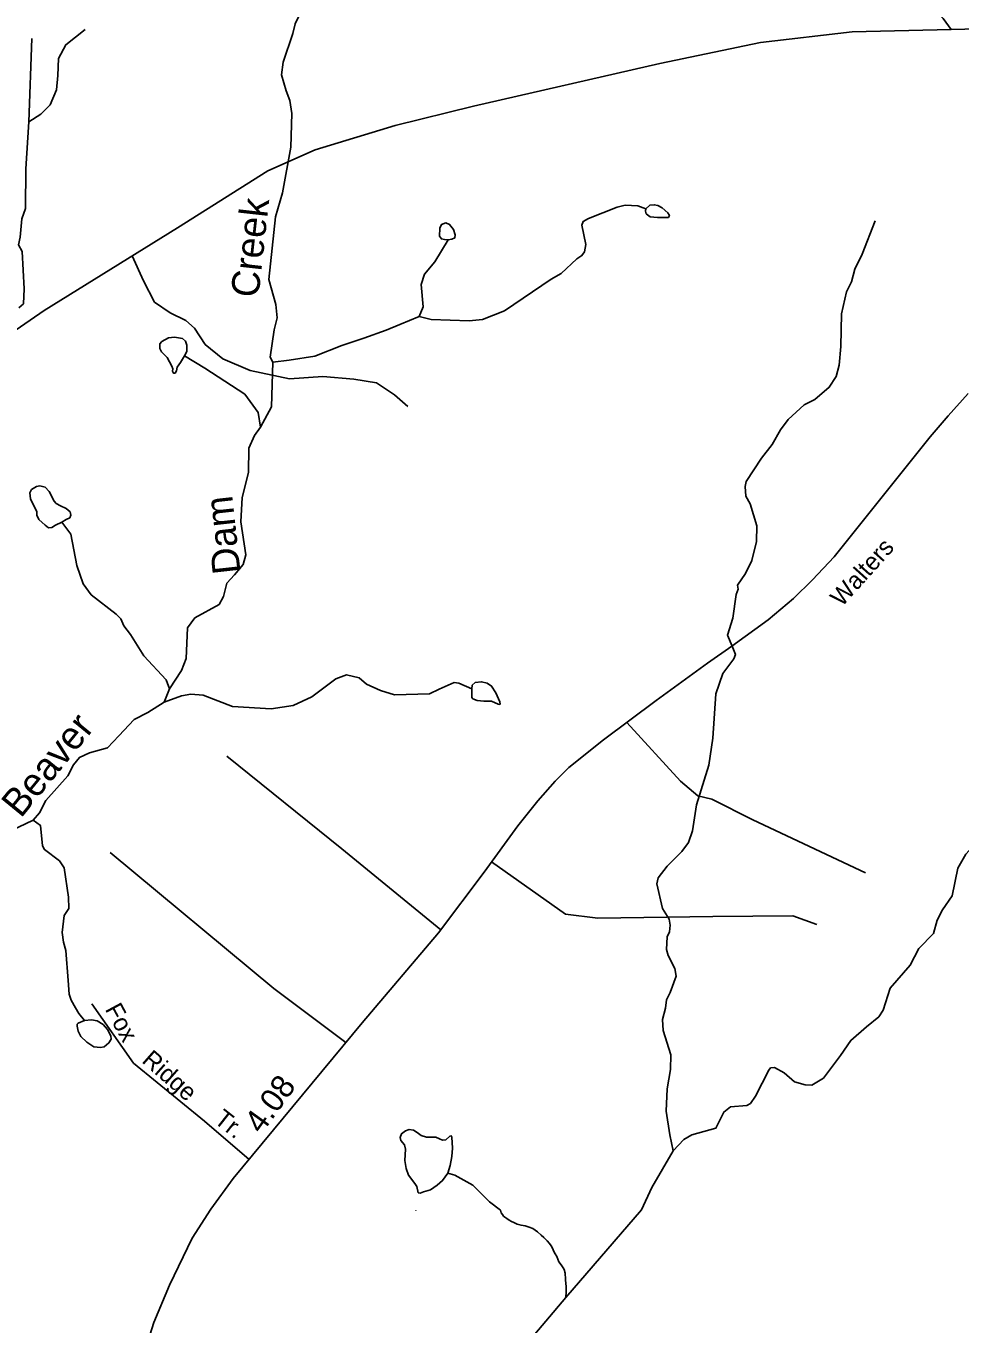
# Model space of a CAD drawing. Extents: x 2056842 to 2160602, y 826753 to 1016856.
# Drawn here: x 2115534 to 2120567, y 864081 to 871079 of the extents above; entities that cross this region are included whole.
import ezdxf

# ---------------------------------------------------------------- set-up
doc = ezdxf.new("R2010")
doc.units = 0
for name, color, linetype in [('Exist Hydrographic Creek Single Shore', 7, 'Continuous'), ('Exist Hydrographic Creek Single Shore Label', 7, 'Continuous'), ('Exist Hydrographic Misc Water Feature', 7, 'Continuous'), ('Exist Road Non-System Type 51', 7, 'Continuous'), ('Exist Road Non-System Type 51 Label', 7, 'Continuous'), ('Exist Road Primary NC Attributed', 7, 'Continuous'), ('Exist Road Secondary Mileage Hundredths English Label', 7, 'Continuous'), ('Exist Road Secondary Type 51 Attributed', 7, 'Continuous'), ('Exist Road Secondary Type 51 Label', 7, 'Continuous')]:
    doc.layers.add(name, color=color, linetype=linetype)

msp = doc.modelspace()

# ---------------------------------------------------------------- linework, layer by layer
at = {"layer": 'Exist Hydrographic Creek Single Shore'}
for points in [[(2116864, 869266.9), (2116850.2, 869294.5), (2116871.6, 869441.5), (2116887.5, 869506), (2116881.1, 869578), (2116842.5, 869712), (2116879.1, 870049.9), (2116916.5, 870180.3), (2116961.3, 870426.5), (2116966.7, 870606.5), (2116956.4, 870678.2), (2116936.1, 870730.1), (2116911.6, 870816), (2116919.3, 870884), (2116972.7, 871038.1), (2116984.6, 871090.4), (2117067.8, 871260.6)], [(2120110.6, 870028.7), (2120039.4, 869848.4), (2120000.1, 869767.9), (2119982.4, 869700), (2119954.7, 869645.8), (2119929.1, 869527.9), (2119925.6, 869351.9), (2119916.4, 869249.8), (2119900.4, 869189.7), (2119862.7, 869131.4), (2119785, 869065.3), (2119727.6, 869037), (2119641.4, 868958.3), (2119599.6, 868902.2), (2119554.1, 868822.3), (2119496.7, 868749.8), (2119415.3, 868623.8), (2119409.3, 868595.5), (2119413.4, 868543.7), (2119437.2, 868503.5), (2119472.3, 868383.9), (2119470.4, 868299.7), (2119445, 868198.1), (2119411.2, 868127.7), (2119367.3, 868065.3), (2119371.8, 868043.6), (2119361.7, 868013.5), (2119342.3, 867887.4), (2119314.8, 867795.4), (2119339.2, 867735.3)], [(2116798.2, 868916), (2116857.6, 869026), (2116864, 869266.9)], [(2116308.4, 867505.8), (2116371.8, 867604.2), (2116397.7, 867668.3), (2116404.7, 867834.2), (2116444.6, 867888.5), (2116574.4, 867960.9), (2116598.2, 868003.1), (2116615.8, 868075.2), (2116657.7, 868119.3), (2116705.4, 868175.4), (2116719, 868227.6), (2116692.5, 868405.4), (2116699.8, 868537.4), (2116733.1, 868671.6), (2116734.5, 868803.5), (2116766.1, 868871.7), (2116798.2, 868916)], [(2119339.2, 867735.3), (2119357.2, 867691.5), (2119349, 867667.6), (2119289.8, 867587.4), (2119252.2, 867479), (2119235.2, 867239), (2119213.7, 867094.9), (2119146.6, 866880.6), (2119125.5, 866740.7), (2119103.8, 866676.6), (2119067.7, 866628.5), (2118990, 866550.2), (2118940.8, 866485.8), (2118932.8, 866453.7), (2118963.1, 866322.2), (2118999.4, 866264.4), (2119005.6, 866232.2), (2119001.7, 866196.2), (2118989.8, 866168.4), (2118986.1, 866100), (2118994.5, 866068.2), (2119030.8, 865998.3), (2119036.9, 865956.4), (2119005.4, 865868.2), (2118985.5, 865828.2), (2118979.7, 865784), (2118963.9, 865722.3), (2118968.2, 865664.1), (2119008.8, 865532.5), (2119007, 865452.5), (2118989.8, 865348.4), (2118984, 865228.2), (2119002.9, 865100.5), (2119020.7, 865014.6)], [(2116278.7, 867433.9), (2116308.4, 867505.8)], [(2116278.7, 867433.9), (2116190.9, 867377.3), (2116117, 867341.1), (2116035.4, 867252.9), (2115973.7, 867186.6), (2115876, 867160), (2115822, 867135.9), (2115790.4, 867095.5), (2115760.6, 867037.4), (2115641, 866903.1), (2115607.5, 866836.8), (2115573.6, 866796.8)], [(2121353.8, 866968.4), (2121306.1, 866898.2), (2121274.2, 866880.2), (2121250.3, 866882), (2121206.1, 866915.7), (2121138.1, 866927.3), (2121106, 866917.1), (2120990, 866922.8), (2120902.3, 866888.5), (2120816.6, 866836.2), (2120774.7, 866793.7), (2120717.3, 866697.5), (2120633.3, 866651.3), (2120597.5, 866615), (2120555.9, 866539), (2120524.5, 866388.8), (2120472.8, 866314.7), (2120443.1, 866258.6), (2120423.6, 866186.5), (2120345.8, 866106), (2120299.2, 866016.1)], [(2115415.8, 866722), (2115573.6, 866796.8)], [(2119021, 865014.3), (2119078.7, 865076.7), (2119122.5, 865100.8), (2119252.2, 865137.5), (2119294.1, 865223.5), (2119329.7, 865251.7), (2119417.8, 865260), (2119437.7, 865270.1), (2119465.5, 865310.2), (2119536.9, 865450.5), (2119546.7, 865462.7), (2119566.8, 865464.6), (2119619, 865435), (2119675.1, 865387.3), (2119733.1, 865371.3), (2119769.2, 865369.6), (2119831, 865406), (2119922.4, 865528.1), (2119977.9, 865610.3), (2120063.7, 865682.7), (2120129.5, 865737.1), (2120153.2, 865773.4), (2120190.8, 865891.4), (2120299.2, 866016.1)], [(2119021, 865014.3), (2118905.7, 864817.8), (2118850.4, 864697.6)], [(2118226.8, 863968.7), (2118442.7, 864224.9), (2118850.4, 864697.6)]]:
    msp.add_lwpolyline(points, dxfattribs=at)
at = {"layer": 'Exist Hydrographic Misc Water Feature'}
msp.add_line((2117635, 864692.5), (2117634.2, 864695.1), dxfattribs=at)
for points in [[(2118874.5, 870093), (2118830.4, 870109.9), (2118762.6, 870112.5), (2118719.9, 870102.4), (2118564.7, 870041.7), (2118537, 870025.6), (2118529, 870005.7), (2118551.6, 869901.7), (2118543.8, 869861.5), (2118529.8, 869841.7), (2118502, 869823.1), (2118418.5, 869744.9), (2118364.6, 869715), (2118113, 869543.7), (2117993.4, 869497.2), (2117921.7, 869489.1), (2117717.6, 869496.1), (2117653.2, 869513.5)], [(2118874.5, 870093), (2118871.8, 870081), (2118875.6, 870067.2), (2118896.9, 870049.6), (2118937.1, 870045.9), (2118996.1, 870045.9), (2119001.2, 870057.2), (2118992.4, 870072.3), (2118962.2, 870098.6), (2118939.6, 870111.2), (2118919.5, 870115), (2118895.7, 870112.5), (2118874.5, 870093)], [(2117809.7, 869926.4), (2117789.4, 869927.8), (2117773.1, 869931.5), (2117763.1, 869945.4), (2117764.3, 869989.3), (2117773.1, 870009.4), (2117797, 870017), (2117817.1, 870009.4), (2117837.2, 869981.8), (2117847.2, 869952.9), (2117844.7, 869936.6), (2117829.6, 869930.3), (2117809.7, 869926.4)], [(2117809.7, 869926.4), (2117738.1, 869808.2), (2117680.7, 869741.8), (2117662.9, 869685.7), (2117673.5, 869565.6), (2117653.2, 869513.5)], [(2117653.2, 869513.5), (2117548.4, 869469.2), (2117475.5, 869439), (2117355, 869396.3), (2117306, 869380), (2117237, 869357.4), (2117090, 869298.3), (2116951.9, 869278.2), (2116864, 869266.9)], [(2116388.1, 869300.8), (2116366.8, 869264.4), (2116349.2, 869240.5), (2116345.4, 869219.2), (2116337.9, 869207.8), (2116329.1, 869207.8), (2116324.1, 869217.9), (2116325.3, 869230.5), (2116320.3, 869244.3), (2116295.2, 869292), (2116265.1, 869322.2), (2116256.3, 869341), (2116256.3, 869366.2), (2116266.3, 869378.7), (2116301.5, 869397.6), (2116335.4, 869401.3), (2116376.8, 869393.8), (2116394.4, 869380), (2116400.7, 869358.6), (2116400.7, 869324.7), (2116388.1, 869300.8)], [(2116388.1, 869300.8), (2116498.6, 869234.7), (2116713.5, 869093.5), (2116785.7, 868996.1), (2116798.2, 868915.9)], [(2115726.6, 868403.4), (2115693.7, 868388.7), (2115673.6, 868374.9), (2115654.8, 868373.6), (2115637.2, 868387.4), (2115603.3, 868418.8), (2115593.3, 868442.7), (2115592, 868461.6), (2115578.2, 868489.2), (2115558.1, 868529.4), (2115555.6, 868562.1), (2115564.4, 868579.7), (2115590.8, 868596), (2115609.6, 868599.8), (2115638.5, 868592.2), (2115658.6, 868569.6), (2115686.2, 868518.1), (2115697.5, 868504.3), (2115720.1, 868491.7), (2115751.5, 868477.9), (2115771.6, 868459), (2115775.4, 868442.7), (2115770.3, 868427.6), (2115750.2, 868417.6), (2115726.6, 868403.4)], [(2115726.6, 868403.4), (2115775.2, 868339.6), (2115807.6, 868169.6), (2115841.8, 868071.9), (2115886.3, 868012), (2116020.8, 867908.8), (2116045, 867882.8), (2116061, 867844.7), (2116097.3, 867799.1), (2116169.9, 867683.4), (2116290.3, 867553.9), (2116308.5, 867506.2)], [(2117936.2, 867505), (2117865.9, 867536.8), (2117842.1, 867538.9), (2117760.3, 867504.5), (2117708.8, 867478.3), (2117520.6, 867473.5), (2117444.3, 867497.2), (2117368.2, 867530.7), (2117330.1, 867564.4), (2117262.2, 867580.4), (2117204.4, 867560), (2117074.6, 867461.6), (2116974.5, 867415), (2116855, 867398.6), (2116646.8, 867409.5), (2116488.8, 867470.7), (2116422.7, 867476.7), (2116372.9, 867468.4), (2116278.8, 867434)], [(2117936.2, 867505), (2117936.4, 867459.7), (2117942.6, 867452.2), (2117965.2, 867443.4), (2118001.7, 867439.6), (2118043.1, 867438.3), (2118078.3, 867422), (2118087, 867420.8), (2118089.6, 867423.3), (2118088.3, 867434.6), (2118065.7, 867483.6), (2118043.1, 867520), (2118019.2, 867536.3), (2117989.1, 867543.9), (2117955.2, 867538.9), (2117938.9, 867525), (2117936.2, 867505)], [(2115849.4, 865717.1), (2115819.3, 865754.8), (2115801.7, 865784.9), (2115777.9, 865827.6), (2115766.6, 865859.1), (2115761.6, 865933.8), (2115748.7, 866095.7), (2115736.8, 866139.7), (2115728.4, 866191.7), (2115739.9, 866283.6), (2115765.9, 866322), (2115763.5, 866382), (2115739.3, 866539.9), (2115714.5, 866577.7), (2115634.3, 866639.3), (2115624, 866659.1), (2115611.7, 866769.3), (2115573.8, 866797)], [(2115849.4, 865717.1), (2115815.5, 865703.3), (2115810.5, 865697), (2115809.3, 865686.9), (2115815.5, 865659.3), (2115830.6, 865631.6), (2115862, 865601.5), (2115899.7, 865576.4), (2115936.1, 865572.6), (2115956.2, 865576.4), (2115981.3, 865596.5), (2115992.6, 865616.6), (2115991.3, 865634.2), (2115973.8, 865669.3), (2115949.9, 865695.7), (2115917.2, 865715.8), (2115887.1, 865720.8), (2115849.4, 865717.1)], [(2117807, 864894.4), (2117779.4, 864854.2), (2117750.5, 864829.1), (2117714.1, 864805.2), (2117676.4, 864793.9), (2117658.9, 864786.4), (2117647.6, 864788.9), (2117640, 864822.8), (2117628.7, 864837.9), (2117596.1, 864883.1), (2117582.3, 864919.5), (2117576, 864963.5), (2117578.5, 865023.8), (2117573.5, 865046.4), (2117554.6, 865070.3), (2117550.9, 865086.6), (2117558.4, 865106.7), (2117578.5, 865121.8), (2117599.8, 865129.4), (2117622.4, 865126.8), (2117642.5, 865113), (2117663.9, 865097.9), (2117692.8, 865087.9), (2117714.1, 865089.1), (2117743, 865089.1), (2117761.8, 865079.1), (2117778.1, 865072.8), (2117795.7, 865074.1), (2117818.3, 865094.2), (2117825.9, 865095.4), (2117828.4, 865087.9), (2117832.1, 865028.8), (2117829.6, 864984.9), (2117819.6, 864935.9), (2117807, 864894.4)], [(2117807, 864894.4), (2117845.6, 864883.3), (2117942.2, 864829.8), (2118032.6, 864740.2), (2118090.4, 864694.6)], [(2118090.4, 864694.6), (2118092.9, 864686.9), (2118094.9, 864681.3), (2118101.5, 864671.3), (2118107.2, 864662.8), (2118113.6, 864657.4), (2118119.5, 864652.8), (2118125.5, 864649.5), (2118137.6, 864641.2), (2118150.3, 864633.5), (2118162.6, 864627.6), (2118180.8, 864619.9), (2118202, 864613.9), (2118223.1, 864610.3), (2118246.1, 864602.8), (2118264.7, 864595.5), (2118290.8, 864578.2), (2118310.4, 864560.6), (2118325.4, 864547), (2118343, 864529.7), (2118355.5, 864515.6), (2118364, 864502.1), (2118372.4, 864485.8), (2118376.5, 864475.9), (2118385.5, 864460.3), (2118393.9, 864444.5), (2118400, 864430.6), (2118406.2, 864416.6), (2118412.6, 864406.7), (2118421, 864394.9), (2118429.2, 864383.5), (2118433.3, 864375.2), (2118435.7, 864369.2), (2118437.8, 864361.2), (2118439.4, 864355.2), (2118439.8, 864345.4), (2118441.9, 864334.5), (2118441.7, 864323.2), (2118442.1, 864313.4), (2118443.7, 864305.1), (2118443.7, 864295.4), (2118444.1, 864287.1), (2118444.1, 864274.9), (2118444.3, 864260.7), (2118444.5, 864249.3), (2118444.3, 864245.3), (2118442.3, 864233), (2118442.7, 864224.9)]]:
    msp.add_lwpolyline(points, dxfattribs=at)
at = {"layer": 'Exist Road Non-System Type 51'}
msp.add_line((2115550.5, 870561.5), (2115565.7, 871011.2), dxfattribs=at)
for points in [[(2115550.5, 870561.5), (2115615.1, 870603.3), (2115664.6, 870654.7), (2115698.8, 870734.5), (2115706.4, 870812.5), (2115710.2, 870903.8), (2115748.2, 870977.9), (2115852.7, 871059.7)], [(2115496.4, 869560.4), (2115520.6, 869581.7), (2115524.4, 869662.6), (2115513.5, 869863.6), (2115493.5, 869898.8), (2115502.1, 869940.7), (2115511.6, 870038.6), (2115531.1, 870095.2), (2115533.9, 870309.1), (2115550.5, 870561.5)], [(2116106.6, 869839.9), (2116167.2, 869704.9), (2116226.1, 869590.8), (2116311.6, 869531.8), (2116395.2, 869491.9), (2116442.7, 869450.1), (2116499.7, 869362.6), (2116594.7, 869284.6), (2116742.9, 869221.9), (2116954.8, 869177.2), (2117133.4, 869188.6), (2117300.7, 869175.3), (2117422.3, 869154.4), (2117519.2, 869089.7), (2117591.4, 869027)], [(2118771.2, 867323.8), (2119061.4, 867008.1), (2119154.9, 866929.1), (2119229.7, 866910.4), (2119449.8, 866800.2), (2120057.4, 866514.4)], [(2117769.8, 866207.1), (2117236.8, 866643.3), (2116616.8, 867143.2)], [(2117257.9, 865599.7), (2116870.2, 865889.9), (2115987.5, 866623.6)], [(2118043.3, 866572.5), (2118441.5, 866290), (2118615.9, 866269.2), (2119234.9, 866277.5), (2119666.9, 866281.7), (2119795.7, 866235.9)], [(2116736.7, 864968.7), (2116496.3, 865174.9), (2116114.2, 865486.6), (2115889.9, 865806.7)]]:
    msp.add_lwpolyline(points, dxfattribs=at)
at = {"layer": 'Exist Road Primary NC Attributed'}
for points in [[(2109249.3, 867618.8), (2109579.9, 867901.2), (2109895.4, 868117.9), (2110256.4, 868273.9), (2110579.4, 868319.5), (2110883.5, 868319.5), (2112063.5, 868336.6), (2113120, 868348), (2113344.2, 868367), (2113701.4, 868424.1), (2113938.9, 868502), (2114239.2, 868612.3), (2114596.4, 868802.5), (2115166.5, 869224.6), (2115632, 869545.9), (2116350.3, 869990.9), (2116836.7, 870298.9), (2117092.3, 870412.1), (2117523.6, 870543.3), (2117945.5, 870645.9), (2118948.8, 870876), (2119491.3, 870989.2), (2119985.3, 871048.1), (2120520.2, 871060.5)], [(2120520.2, 871060.5), (2120887.9, 871069), (2121286.9, 871078.5), (2121730.6, 871073.8)]]:
    msp.add_lwpolyline(points, dxfattribs=at)
at = {"layer": 'Exist Road Secondary Type 51 Attributed'}
for points in [[(2116399.7, 874818.7), (2117090.4, 874118), (2117334.6, 873871.8), (2117574, 873683.5), (2117883.7, 873432.5), (2118016.7, 873320.4), (2118106, 873219.6), (2118234.3, 873038), (2118418.6, 872787), (2118488.9, 872699.5), (2118578.2, 872608.3), (2118709.3, 872509.4), (2119134, 872236.5), (2119424.8, 872033.1), (2119611, 871890.5), (2119808.6, 871723.1), (2120144, 871427.4), (2120391, 871203.1), (2120476.5, 871119.4), (2120520.2, 871060.5)], [(2116086.5, 863655.7), (2116222.6, 864089.2), (2116306.9, 864290.5), (2116430.5, 864544.6), (2116530.2, 864700), (2116650.9, 864864.9), (2117345.6, 865705.8), (2117757.7, 866191), (2118003.9, 866518), (2118184.1, 866767.3), (2118291.4, 866901.6), (2118385.3, 867007.1), (2118460, 867081.9), (2118646.9, 867230.5), (2118930.5, 867443.4), (2119206.5, 867644.7), (2119336.8, 867734.9), (2119533.3, 867877.7), (2119669.3, 867992.8), (2119772.8, 868092.5), (2119889.7, 868217.2), (2120254.8, 868674.6), (2120406.2, 868864.4), (2120503.9, 868977.6), (2120611.3, 869098.4)]]:
    msp.add_lwpolyline(points, dxfattribs=at)

# ---------------------------------------------------------------- texts
at = {"layer": 'Exist Hydrographic Creek Single Shore Label'}
for s, rotation, p in [('Creek', 83.68052, (2116786.2, 869610.2)), ('Dam', 96.24247, (2116691, 868131.4)), ('Beaver', 50.73846, (2115506.4, 866804))]:
    msp.add_text(s, height=150, rotation=rotation, dxfattribs=at).set_placement(p)
at = {"layer": 'Exist Road Non-System Type 51 Label'}
for s, rotation, p in [('Fox', 298.35429, (2115958.1, 865778.8)), ('Ridge', 318.68705, (2116153.5, 865495)), ('Tr.', 321.82561, (2116542, 865171))]:
    msp.add_text(s, height=95, rotation=rotation, dxfattribs=at).set_placement(p)
at = {"layer": 'Exist Road Secondary Mileage Hundredths English Label'}
msp.add_text('4.08', height=125, rotation=54.09363, dxfattribs=at).set_placement((2116803, 865100.7))
at = {"layer": 'Exist Road Secondary Type 51 Label'}
msp.add_text('Walters', height=95, rotation=48.01934, dxfattribs=at).set_placement((2119929.9, 867943.2))

doc.saveas('drawing.dxf')
